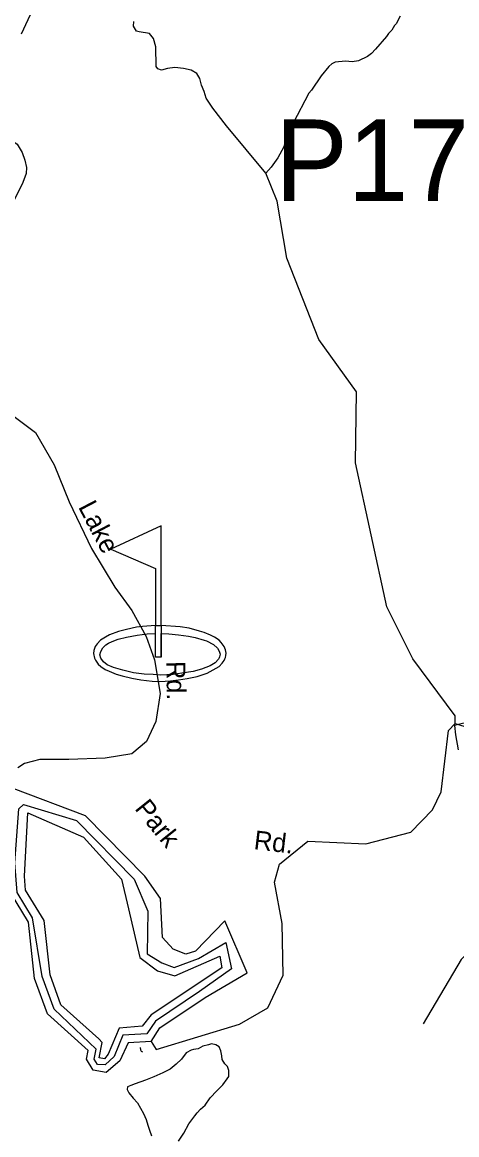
# Model space of a CAD drawing. Extents: x 1547597 to 1699558, y 810033 to 920809.
# Drawn here: x 1644617 to 1646803, y 861896 to 867498 of the extents above; entities that cross this region are included whole.
import ezdxf

# ---------------------------------------------------------------- set-up
doc = ezdxf.new("R2010")
doc.units = 0
for name, color, linetype in [('Default', 7, 'Continuous'), ('Exist Boundary Political City Limit New', 7, 'Continuous'), ('Exist Cultural Recreational Golf Course CELL', 7, 'Continuous'), ('Exist Hydrographic Buffer Line', 7, 'Continuous'), ('Exist Hydrographic Creek Single Shore', 7, 'Continuous'), ('Exist Hydrographic Lake Shore', 7, 'Continuous'), ('Exist Hydrographic Misc Water Feature', 7, 'Continuous'), ('Exist Road Non-System Type 51', 7, 'Continuous'), ('Exist Road Non-System Type 51 Label', 7, 'Continuous'), ('Exist Road Primary US Divided Attributed', 7, 'Continuous'), ('Exist Road Secondary Structure Pipe Number Label', 7, 'Continuous'), ('Map Preparation Boundary City Limit Buffer Line', 7, 'Continuous')]:
    doc.layers.add(name, color=color, linetype=linetype)

msp = doc.modelspace()

# ---------------------------------------------------------------- linework, layer by layer
at = {"layer": 'Default'}
msp.add_lwpolyline([(1647994.6, 863977.3), (1646825.3, 862777.7), (1646633.7, 862455.1)], dxfattribs=at)
at = {"layer": 'Exist Boundary Political City Limit New'}
msp.add_lwpolyline([(1646969, 864000), (1646791, 863956.5), (1646796.8, 863909.4), (1646810.1, 863834.9)], dxfattribs=at)
at = {"layer": 'Exist Cultural Recreational Golf Course CELL'}
msp.add_lwpolyline([(1645316.3, 864962.8), (1645062.7, 864845.4), (1645286.8, 864746.8), (1645286.8, 864460.6), (1645316.3, 864460.6), (1645316.3, 864420.6), (1645316.3, 864300.6), (1645316.3, 864420.6), (1645354.1, 864418.1), (1645402.9, 864412.8), (1645453.4, 864406.4), (1645487.2, 864399.5), (1645531.8, 864386.2), (1645542.9, 864382.8), (1645579.1, 864364), (1645598.4, 864346.5), (1645607.2, 864331.1), (1645612, 864315.9), (1645611.5, 864308.9), (1645609.8, 864302.3), (1645608.2, 864297), (1645604.8, 864291.1), (1645587.7, 864272), (1645562.4, 864256.8), (1645518.7, 864240.2), (1645476.2, 864228.2), (1645419.3, 864219.4), (1645376.1, 864213), (1645311.9, 864210), (1645275.9, 864213), (1645229.5, 864215.4), (1645176.6, 864222.6), (1645122.1, 864234.6), (1645075.7, 864248.2), (1645044.4, 864261.8), (1645025.2, 864277), (1645011.6, 864296.3), (1645007.6, 864312.3), (1645011.6, 864329.9), (1645022.8, 864347.5), (1645036.4, 864362.8), (1645051, 864371.2), (1645069.3, 864380.4), (1645099.9, 864390.8), (1645141.7, 864402), (1645194.2, 864411.6), (1645245.5, 864418), (1645286.8, 864420.6), (1645286.8, 864460.6), (1645316.3, 864460.6), (1645316.3, 864300.6), (1645286.8, 864300.6), (1645286.8, 864420.6), (1645286.8, 864460.6), (1645222.1, 864454.7), (1645190.8, 864451.9), (1645141.6, 864440.3), (1645100.7, 864430.2), (1645055.5, 864412.6), (1645035.6, 864401.2), (1645010.4, 864385.6), (1644994, 864368), (1644984, 864354.7), (1644977.5, 864335.1), (1644975.9, 864319.5), (1644980.4, 864296.3), (1644984.8, 864285.1), (1644999.2, 864265.4), (1645012.4, 864254.2), (1645034.6, 864238.8), (1645053.4, 864229.6), (1645089.5, 864214.4), (1645119.5, 864206.4), (1645168, 864194.7), (1645212.9, 864185.9), (1645271.1, 864180.5), (1645308.8, 864178.9), (1645362.9, 864182.1), (1645403.3, 864186.1), (1645445.6, 864193.5), (1645496.8, 864204), (1645546.5, 864220.8), (1645577.5, 864236.6), (1645607.2, 864254.6), (1645622.8, 864270.6), (1645632.4, 864283.9), (1645636.6, 864292.6), (1645638.9, 864299.2), (1645641.1, 864309.4), (1645642.4, 864320.3), (1645640, 864338.3), (1645632.8, 864354.7), (1645617, 864375), (1645607, 864385.8), (1645583.3, 864401.4), (1645564.5, 864412.2), (1645531.3, 864425.8), (1645508.5, 864432.3), (1645455.6, 864446.3), (1645411.5, 864454.3), (1645316.3, 864460.6)], close=True, dxfattribs=at)
at = {"layer": 'Exist Hydrographic Buffer Line'}
msp.add_line((1645243.2, 862404.4), (1645123.1, 862396.5), dxfattribs=at)
for points in [[(1644578.6, 863264.5), (1644600.2, 863537.3), (1644623.4, 863559.6), (1644890, 863478.1), (1645179.5, 863183.4), (1645248.2, 863021.4), (1645244.4, 862807)], [(1644633.2, 863127.6), (1644628.5, 863198), (1644644.6, 863517.4), (1644924.3, 863394.6), (1645116.2, 863183.1), (1645152, 863032.7), (1645208.6, 862789), (1645297.5, 862722), (1645384.6, 862695.9), (1645611.2, 862795.5), (1645621.1, 862736.5), (1645264.4, 862500.1), (1645220.2, 862442.9), (1645104.9, 862432.9), (1645048.5, 862301.5), (1645029.8, 862278), (1645004, 862282.7), (1645018, 862360.2), (1645002.5, 862379.1), (1644811.3, 862550.5), (1644756.6, 862701.1), (1644727.6, 862974.3), (1644633.2, 863127.6)], [(1644668.8, 862987.9), (1644590.4, 863116.5), (1644578.6, 863264.5)], [(1644994.6, 862249.9), (1644978.1, 862275.7), (1644988.4, 862326.5), (1644777.2, 862527.4), (1644717.3, 862692), (1644668.8, 862987.9)], [(1645381.7, 862738), (1645503.7, 862783.1), (1645640.7, 862864.2), (1645670.1, 862731.6), (1645508.7, 862616.5), (1645286.8, 862467), (1645243.2, 862404.4)], [(1645244.4, 862807), (1645318.4, 862761.5), (1645381.7, 862738)], [(1645123.1, 862396.5), (1645079, 862289.8), (1645034.5, 862247.5), (1644994.6, 862249.9)]]:
    msp.add_lwpolyline(points, dxfattribs=at)
at = {"layer": 'Exist Hydrographic Creek Single Shore'}
for points in [[(1645899, 866596.2), (1645841.7, 866737.4), (1645643.5, 866975.6), (1645574.8, 867065), (1645542.2, 867115.4), (1645531.9, 867149.7), (1645518.8, 867180.5), (1645510.5, 867214.3), (1645494.5, 867240.3), (1645466.7, 867256.9), (1645427.6, 867264.6), (1645383.5, 867270.5), (1645347.3, 867265.8), (1645316.5, 867256.3), (1645298.8, 867264), (1645291.1, 867275.9), (1645288.4, 867373.6), (1645277.1, 867415.7), (1645256.4, 867441.7), (1645205.5, 867450), (1645191.6, 867453.6), (1645176.7, 867477.9), (1645177.3, 867501)], [(1646794.1, 863966.1), (1646795.1, 864005.5), (1646582.1, 864292.2), (1646451, 864554.1), (1646293, 865279.6), (1646298.1, 865637.2), (1646109.1, 865900.4), (1645947.1, 866310.8), (1645899, 866596.2)], [(1646794.1, 863966.1), (1647044.1, 863888.8), (1647244.1, 863917.5), (1647347.1, 864184.6), (1647466.2, 864323.4), (1647575.1, 864380.2), (1648017.1, 864410.7), (1648084.1, 864448.7), (1648170.1, 864650.5), (1648499.1, 864968.8), (1648550.2, 865059.7), (1648554.2, 865410.8), (1648522.2, 865536.2), (1648466.1, 866404), (1648443.3, 866565.8)], [(1645266, 862365.7), (1645291.1, 862325.8), (1645709.1, 862451.9), (1645852.1, 862534.4), (1645929.1, 862700.1), (1645924.1, 862959.6), (1645885.1, 863167.3), (1645911, 863258.6), (1646054.1, 863373.8), (1646345.1, 863361.3), (1646571.1, 863419.2), (1646681.1, 863531.8), (1646724.1, 863622.9), (1646761.1, 863930.7), (1646794.1, 863966.1)]]:
    msp.add_lwpolyline(points, dxfattribs=at)
at = {"layer": 'Exist Hydrographic Lake Shore'}
for points in [[(1645266, 862365.7), (1645309.1, 862433.8), (1645536.1, 862586.8), (1645748.6, 862712), (1645635.8, 862972.3), (1645489, 862820.7), (1645439.5, 862805.3), (1645375.7, 862829.8), (1645321.8, 862888.8), (1645311.9, 863085.2), (1645233.4, 863198.2), (1644934.1, 863502.6), (1644571, 863640.2), (1644546.1, 863466.9), (1644558.1, 863115.4)], [(1645266, 862365.7), (1645150.1, 862358.2), (1645107, 862267.2), (1645039.1, 862209.5), (1644973, 862220.6), (1644940, 862277.1), (1644949, 862319.6), (1644743.1, 862504.3), (1644678.1, 862682.9), (1644648, 862965.9), (1644558.1, 863115.4)]]:
    msp.add_lwpolyline(points, dxfattribs=at)
at = {"layer": 'Exist Hydrographic Misc Water Feature'}
for points in [[(1646518.6, 867528.9), (1646498, 867489.2), (1646489.9, 867481.3), (1646475.5, 867457.7), (1646459.2, 867441.9), (1646449, 867426.1), (1646394, 867363), (1646373.6, 867341.4), (1646353.4, 867325.7), (1646309, 867304.5), (1646277, 867299.1), (1646243, 867301.6), (1646191, 867296.5), (1646174.8, 867288.7), (1646158.6, 867275.1), (1646119.9, 867227.7), (1646072.7, 867156.5), (1646058.5, 867140.8), (1645980.1, 866990), (1645979.9, 866982), (1645959.3, 866942.5), (1645959.2, 866934.5), (1645938.6, 866894.8), (1645932.2, 866870.9), (1645903.3, 866815.4), (1645868.6, 866768), (1645841.7, 866737.4)], [(1645403.1, 861863.7), (1645429.3, 861903.6), (1645454.5, 861950), (1645474.9, 861977.6), (1645485.1, 861991.6), (1645497.3, 862005.8), (1645513, 862024.2), (1645536.1, 862044.9), (1645562.1, 862082), (1645596.4, 862116.4), (1645625.1, 862147.1), (1645648.4, 862177), (1645656.8, 862189.7), (1645656.2, 862219.8), (1645649.1, 862240), (1645636.5, 862252.1), (1645623, 862275.1), (1645620.5, 862293.4), (1645615.4, 862318.2), (1645607.4, 862338.4), (1645590.1, 862348.7), (1645569.1, 862354.4), (1645553.5, 862348.3), (1645525.1, 862341.3), (1645502.1, 862328.8), (1645478.3, 862325.4), (1645467.3, 862321.9), (1645441.5, 862308.6), (1645418.3, 862276.8), (1645391.4, 862250.7), (1645360.1, 862226.4), (1645323.3, 862206.8), (1645278.1, 862187.2), (1645235.9, 862171.3), (1645185.5, 862151.8), (1645162.5, 862143.9), (1645146.8, 862136.9), (1645144.9, 862124.1), (1645152.9, 862107.4), (1645175.4, 862080.7), (1645196.1, 862055.8), (1645211.3, 862029), (1645226.6, 862003.2), (1645240.8, 861972.8), (1645248.7, 861944.4), (1645256.6, 861918.7), (1645266.4, 861890.2)], [(1645209.3, 862335.1), (1645211.2, 862323.5), (1645214.4, 862317.5), (1645221.5, 862313.5)]]:
    msp.add_lwpolyline(points, dxfattribs=at)
at = {"layer": 'Exist Road Non-System Type 51'}
for points in [[(1644424.9, 866986.7), (1644519.6, 866930.1), (1644572.9, 866897.2), (1644590.7, 866884.8), (1644616, 866842.4), (1644629.3, 866804.2), (1644638.7, 866765.9), (1644636.1, 866736), (1644619.3, 866690.3), (1644569.8, 866587.8), (1644163.9, 865799.6)], [(1644163.9, 865799.6), (1644343.9, 865679), (1644487.2, 865578), (1644682.6, 865431.4), (1644777, 865268.5), (1644851.9, 865082.8), (1644965.8, 864848.2), (1645083, 864652.7), (1645167.7, 864535.4), (1645239.3, 864405.1), (1645281.5, 864287), (1645310.8, 864117.5), (1645288, 863977.4), (1645242.4, 863876.4), (1645167.6, 863814.5), (1645034.1, 863791.7), (1644851.8, 863785.2), (1644705.2, 863785.2), (1644627.1, 863765.7), (1644594.5, 863742.8)]]:
    msp.add_lwpolyline(points, dxfattribs=at)
at = {"layer": 'Exist Road Primary US Divided Attributed'}
msp.add_lwpolyline([(1644613.1, 867440), (1644747.6, 867730.8)], dxfattribs=at)
at = {"layer": 'Map Preparation Boundary City Limit Buffer Line'}
msp.add_lwpolyline([(1646969, 864000), (1646791, 863956.5), (1646796.8, 863909.4), (1646810.1, 863834.9)], dxfattribs=at)

# ---------------------------------------------------------------- texts
at = {"layer": 'Exist Road Non-System Type 51 Label'}
for s, rotation, p in [('Lake', 297.5642, (1644896.3, 865057.7)), ('Rd.', 270.701, (1645341.9, 864280.4)), ('Park', 308.7869, (1645179.1, 863537.2)), ('Rd.', 353.3022, (1645778.7, 863334.3))]:
    msp.add_text(s, height=95, rotation=rotation, dxfattribs=at).set_placement(p)
at = {"layer": 'Exist Road Secondary Structure Pipe Number Label'}
msp.add_text('P177', height=410.1, dxfattribs=at).set_placement((1645888.9, 866598.2))

doc.saveas('drawing.dxf')
